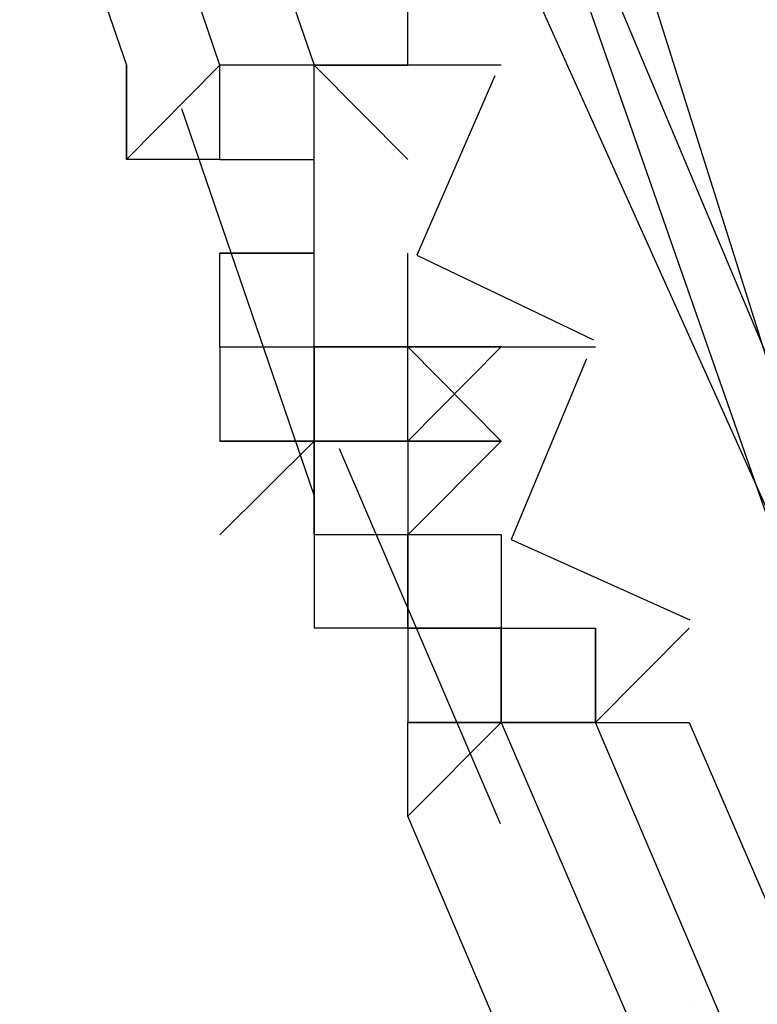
# Model space of a CAD drawing. Header units: feet. Extents: x -79 to 198, y -22 to 181.
# Tile 307 of 656: x 17.745 to 17.85, y 39.324 to 39.464. Entities that reach past the tile are written whole.
import ezdxf

# ---------------------------------------------------------------- set-up
doc = ezdxf.new("R2010")
doc.units = ezdxf.units.FT
doc.layers.add('A-LINEA', color=7, linetype='CONTINUOUS')

msp = doc.modelspace()

# ---------------------------------------------------------------- linework, layer by layer
at = {"layer": 'A-LINEA'}
for p, q in [((17.7733, 39.4578), (17.7733, 39.4578)), ((17.7867, 39.4578), (17.7733, 39.4578)), ((17.7733, 39.4578), (17.7733, 39.4578)), ((17.7733, 39.4444), (17.7733, 39.4578)), ((17.7733, 39.4444), (17.7733, 39.4578)), ((17.7733, 39.4444), (17.7733, 39.4578)), ((17.7733, 39.4578), (17.7733, 39.4578)), ((17.7733, 39.4578), (17.7733, 39.4578)), ((17.7867, 39.4578), (17.7733, 39.4578)), ((17.7733, 39.4578), (17.7733, 39.4578)), ((17.7733, 39.4444), (17.7733, 39.4578)), ((17.7733, 39.4444), (17.7733, 39.4578)), ((17.7733, 39.4444), (17.7733, 39.4578)), ((17.7733, 39.4578), (17.7733, 39.4578)), ((17.7867, 39.4578), (17.7867, 39.4578)), ((17.8, 39.4444), (17.7867, 39.4578)), ((17.7867, 39.4578), (17.7867, 39.4578)), ((17.7867, 39.4578), (17.7867, 39.4578)), ((17.8, 39.4578), (17.7867, 39.4578)), ((17.7867, 39.4578), (17.7867, 39.4578)), ((17.7867, 39.4444), (17.7867, 39.4578)), ((17.7867, 39.4578), (17.7867, 39.4578)), ((17.7867, 39.4578), (17.7867, 39.4578)), ((17.7867, 39.4578), (17.7867, 39.4578)), ((17.7867, 39.4578), (17.7867, 39.4578)), ((17.7867, 39.4578), (17.7867, 39.4578)), ((17.7867, 39.4578), (17.7867, 39.4578)), ((17.8, 39.4444), (17.7867, 39.4578)), ((17.7867, 39.4578), (17.7867, 39.4578)), ((17.7867, 39.4578), (17.7867, 39.4578)), ((17.8, 39.4578), (17.7867, 39.4578)), ((17.7867, 39.4578), (17.7867, 39.4578)), ((17.7867, 39.4444), (17.7867, 39.4578)), ((17.7867, 39.4578), (17.7867, 39.4578)), ((17.7867, 39.4578), (17.7867, 39.4578)), ((17.7867, 39.4578), (17.7867, 39.4578)), ((17.7867, 39.4578), (17.7867, 39.4578)), ((17.7867, 39.4578), (17.7867, 39.4578)), ((17.8, 39.4578), (17.8, 39.4578)), ((17.8, 39.4578), (17.8, 39.4578)), ((17.8, 39.4578), (17.8, 39.4578)), ((17.8, 39.4578), (17.8, 39.4578)), ((17.8, 39.4578), (17.8, 39.4578)), ((17.8, 39.4578), (17.8, 39.4578)), ((17.8, 39.4578), (17.8, 39.4578)), ((17.8, 39.4578), (17.8, 39.4578)), ((17.8, 39.4578), (17.8, 39.4578)), ((17.8, 39.4578), (17.8, 39.4578)), ((17.8, 39.4578), (17.8, 39.4578)), ((17.8, 39.4578), (17.8, 39.4578)), ((17.8, 39.4578), (17.8, 39.4578)), ((17.8, 39.4578), (17.8, 39.4578)), ((17.8, 39.4578), (17.8, 39.4578)), ((17.8, 39.4578), (17.8, 39.4578)), ((17.8, 39.4578), (17.8, 39.4578)), ((17.8, 39.4578), (17.8, 39.4578)), ((17.8, 39.4578), (17.8, 39.4578)), ((17.8, 39.4578), (17.8, 39.4578)), ((17.8, 39.4578), (17.8, 39.4578)), ((17.8, 39.4578), (17.8, 39.4578)), ((17.7867, 39.3967), (17.7679, 39.4516)), ((17.7867, 39.3967), (17.7679, 39.4516)), ((17.7733, 39.4444), (17.76, 39.4444)), ((17.76, 39.4444), (17.76, 39.4444)), ((17.76, 39.4444), (17.76, 39.4444)), ((17.76, 39.4444), (17.76, 39.4444)), ((17.7733, 39.4444), (17.76, 39.4444)), ((17.7733, 39.4444), (17.76, 39.4444)), ((17.76, 39.4444), (17.76, 39.4444)), ((17.76, 39.4444), (17.76, 39.4444)), ((17.76, 39.4444), (17.76, 39.4444)), ((17.76, 39.4444), (17.76, 39.4444)), ((17.7733, 39.4444), (17.76, 39.4444)), ((17.76, 39.4444), (17.76, 39.4444)), ((17.76, 39.4444), (17.76, 39.4444)), ((17.76, 39.4444), (17.76, 39.4444)), ((17.7733, 39.4444), (17.76, 39.4444)), ((17.7733, 39.4444), (17.76, 39.4444)), ((17.76, 39.4444), (17.76, 39.4444)), ((17.76, 39.4444), (17.76, 39.4444)), ((17.76, 39.4444), (17.76, 39.4444)), ((17.76, 39.4444), (17.76, 39.4444)), ((17.7733, 39.4444), (17.7733, 39.4444)), ((17.7733, 39.4444), (17.7733, 39.4444)), ((17.7733, 39.4444), (17.7733, 39.4444)), ((17.7733, 39.4444), (17.7733, 39.4444)), ((17.7733, 39.4444), (17.7733, 39.4444)), ((17.7733, 39.4444), (17.7733, 39.4444)), ((17.7733, 39.4444), (17.7733, 39.4444)), ((17.7733, 39.4444), (17.7733, 39.4444)), ((17.7733, 39.4444), (17.7733, 39.4444)), ((17.7733, 39.4444), (17.7733, 39.4444)), ((17.7733, 39.4444), (17.7733, 39.4444)), ((17.7733, 39.4444), (17.7733, 39.4444)), ((17.7733, 39.4444), (17.7733, 39.4444)), ((17.7733, 39.4444), (17.7733, 39.4444)), ((17.7733, 39.4444), (17.7867, 39.4444)), ((17.7733, 39.4444), (17.7867, 39.4444)), ((17.7733, 39.4444), (17.7733, 39.4444)), ((17.7733, 39.4444), (17.7733, 39.4444)), ((17.7733, 39.4444), (17.7733, 39.4444)), ((17.7733, 39.4444), (17.7733, 39.4444)), ((17.7733, 39.4444), (17.7733, 39.4444)), ((17.7733, 39.4444), (17.7733, 39.4444)), ((17.7733, 39.4444), (17.7733, 39.4444)), ((17.7733, 39.4444), (17.7733, 39.4444)), ((17.7733, 39.4444), (17.7733, 39.4444)), ((17.7733, 39.4444), (17.7733, 39.4444)), ((17.7733, 39.4444), (17.7733, 39.4444)), ((17.7733, 39.4444), (17.7733, 39.4444)), ((17.7733, 39.4444), (17.7733, 39.4444)), ((17.7733, 39.4444), (17.7733, 39.4444)), ((17.7733, 39.4444), (17.7733, 39.4444)), ((17.7733, 39.4444), (17.7733, 39.4444)), ((17.7733, 39.4444), (17.7733, 39.4444)), ((17.7733, 39.4444), (17.7733, 39.4444)), ((17.7733, 39.4444), (17.7733, 39.4444)), ((17.7733, 39.4444), (17.7733, 39.4444)), ((17.7733, 39.4444), (17.7733, 39.4444)), ((17.7733, 39.4444), (17.7733, 39.4444)), ((17.7733, 39.4444), (17.7867, 39.4444)), ((17.7733, 39.4444), (17.7867, 39.4444)), ((17.7733, 39.4444), (17.7733, 39.4444)), ((17.7733, 39.4444), (17.7733, 39.4444)), ((17.7733, 39.4444), (17.7733, 39.4444)), ((17.7733, 39.4444), (17.7733, 39.4444)), ((17.7733, 39.4444), (17.7733, 39.4444)), ((17.7733, 39.4444), (17.7733, 39.4444)), ((17.7733, 39.4444), (17.7733, 39.4444)), ((17.7733, 39.4444), (17.7733, 39.4444)), ((17.7867, 39.4444), (17.7867, 39.4444)), ((17.7867, 39.4444), (17.7867, 39.4444)), ((17.7867, 39.4444), (17.7867, 39.4444)), ((17.7867, 39.4311), (17.7867, 39.4444)), ((17.7867, 39.4444), (17.7867, 39.4444)), ((17.7867, 39.4444), (17.7867, 39.4444)), ((17.7867, 39.4444), (17.7867, 39.4444)), ((17.7867, 39.4444), (17.7867, 39.4444)), ((17.7867, 39.4444), (17.7867, 39.4444)), ((17.7867, 39.4444), (17.7867, 39.4444)), ((17.7867, 39.4311), (17.7867, 39.4444)), ((17.7867, 39.4444), (17.7867, 39.4444)), ((17.7867, 39.4444), (17.7867, 39.4444)), ((17.7867, 39.4444), (17.7867, 39.4444)), ((17.7867, 39.4444), (17.7867, 39.4444)), ((17.7867, 39.4444), (17.7867, 39.4444)), ((17.7867, 39.4444), (17.7867, 39.4444)), ((17.7867, 39.4444), (17.7867, 39.4444)), ((17.7867, 39.4444), (17.7867, 39.4444)), ((17.7867, 39.4444), (17.7867, 39.4444)), ((17.7867, 39.4444), (17.7867, 39.4444)), ((17.7867, 39.4444), (17.7867, 39.4444)), ((17.7867, 39.4444), (17.7867, 39.4444)), ((17.7867, 39.4444), (17.7867, 39.4444)), ((17.7867, 39.4444), (17.7867, 39.4444)), ((17.7867, 39.4444), (17.7867, 39.4444)), ((17.7867, 39.4444), (17.7867, 39.4444)), ((17.7867, 39.4444), (17.7867, 39.4444)), ((17.7867, 39.4444), (17.7867, 39.4444)), ((17.7867, 39.4444), (17.7867, 39.4444)), ((17.7867, 39.4444), (17.7867, 39.4444)), ((17.7867, 39.4444), (17.7867, 39.4444)), ((17.7867, 39.4444), (17.7867, 39.4444)), ((17.7867, 39.4311), (17.7867, 39.4444)), ((17.7867, 39.4444), (17.7867, 39.4444)), ((17.7867, 39.4444), (17.7867, 39.4444)), ((17.7867, 39.4444), (17.7867, 39.4444)), ((17.7867, 39.4444), (17.7867, 39.4444)), ((17.7867, 39.4444), (17.7867, 39.4444)), ((17.7867, 39.4444), (17.7867, 39.4444)), ((17.7867, 39.4311), (17.7867, 39.4444)), ((17.7867, 39.4444), (17.7867, 39.4444)), ((17.7867, 39.4444), (17.7867, 39.4444)), ((17.7867, 39.4444), (17.7867, 39.4444)), ((17.7867, 39.4444), (17.7867, 39.4444)), ((17.7867, 39.4444), (17.7867, 39.4444)), ((17.7867, 39.4444), (17.7867, 39.4444)), ((17.7867, 39.4444), (17.7867, 39.4444)), ((17.7867, 39.4444), (17.7867, 39.4444)), ((17.7867, 39.4444), (17.7867, 39.4444)), ((17.7867, 39.4444), (17.7867, 39.4444)), ((17.7867, 39.4444), (17.7867, 39.4444)), ((17.7867, 39.4444), (17.7867, 39.4444)), ((17.7867, 39.4444), (17.7867, 39.4444)), ((17.7867, 39.4444), (17.7867, 39.4444)), ((17.7867, 39.4444), (17.7867, 39.4444)), ((17.7867, 39.4444), (17.7867, 39.4444)), ((17.7867, 39.4444), (17.7867, 39.4444)), ((17.7867, 39.4444), (17.7867, 39.4444)), ((17.7867, 39.4444), (17.7867, 39.4444)), ((17.7733, 39.4311), (17.7733, 39.4311)), ((17.7733, 39.4311), (17.7733, 39.4311)), ((17.7867, 39.4311), (17.7733, 39.4311)), ((17.7733, 39.4311), (17.7733, 39.4311)), ((17.7733, 39.4311), (17.7733, 39.4311)), ((17.7733, 39.4311), (17.7733, 39.4311)), ((17.7733, 39.4311), (17.7733, 39.4311)), ((17.7733, 39.4311), (17.7733, 39.4311)), ((17.7733, 39.4311), (17.7733, 39.4311)), ((17.7733, 39.4311), (17.7733, 39.4311)), ((17.7867, 39.4311), (17.7733, 39.4311)), ((17.7733, 39.4311), (17.7733, 39.4311)), ((17.7733, 39.4311), (17.7733, 39.4311)), ((17.7867, 39.4311), (17.7733, 39.4311)), ((17.7733, 39.4311), (17.7733, 39.4311)), ((17.7733, 39.4311), (17.7733, 39.4311)), ((17.7733, 39.4178), (17.7733, 39.4311)), ((17.7733, 39.4311), (17.7867, 39.4311)), ((17.7733, 39.4311), (17.7733, 39.4311)), ((17.7733, 39.4311), (17.7733, 39.4311)), ((17.7733, 39.4311), (17.7733, 39.4311)), ((17.7733, 39.4311), (17.7733, 39.4311)), ((17.7733, 39.4311), (17.7733, 39.4311)), ((17.7733, 39.4311), (17.7733, 39.4311)), ((17.7733, 39.4311), (17.7733, 39.4311)), ((17.7867, 39.4311), (17.7733, 39.4311)), ((17.7733, 39.4311), (17.7733, 39.4311)), ((17.7733, 39.4311), (17.7733, 39.4311)), ((17.7733, 39.4311), (17.7733, 39.4311)), ((17.7733, 39.4311), (17.7733, 39.4311)), ((17.7733, 39.4311), (17.7733, 39.4311)), ((17.7733, 39.4311), (17.7733, 39.4311)), ((17.7733, 39.4311), (17.7733, 39.4311)), ((17.7867, 39.4311), (17.7733, 39.4311)), ((17.7733, 39.4311), (17.7733, 39.4311)), ((17.7733, 39.4311), (17.7733, 39.4311)), ((17.7867, 39.4311), (17.7733, 39.4311)), ((17.7733, 39.4311), (17.7733, 39.4311)), ((17.7733, 39.4311), (17.7733, 39.4311)), ((17.7733, 39.4178), (17.7733, 39.4311)), ((17.7733, 39.4311), (17.7867, 39.4311)), ((17.7733, 39.4311), (17.7733, 39.4311)), ((17.7733, 39.4311), (17.7733, 39.4311)), ((17.7733, 39.4311), (17.7733, 39.4311)), ((17.7733, 39.4311), (17.7733, 39.4311)), ((17.7733, 39.4311), (17.7733, 39.4311)), ((17.7867, 39.4311), (17.7867, 39.4311)), ((17.7867, 39.4311), (17.7867, 39.4311)), ((17.7867, 39.4311), (17.7867, 39.4311)), ((17.7867, 39.4311), (17.7867, 39.4311)), ((17.7867, 39.4311), (17.7867, 39.4311)), ((17.7867, 39.4311), (17.7867, 39.4311)), ((17.7867, 39.4178), (17.7867, 39.4311)), ((17.7867, 39.4311), (17.7867, 39.4311)), ((17.7867, 39.4311), (17.7867, 39.4311)), ((17.7867, 39.4311), (17.7867, 39.4311)), ((17.7867, 39.4311), (17.7867, 39.4311)), ((17.7867, 39.4311), (17.7867, 39.4311)), ((17.7867, 39.4311), (17.7867, 39.4311)), ((17.7867, 39.4311), (17.7867, 39.4311)), ((17.7867, 39.4311), (17.7867, 39.4311)), ((17.7867, 39.4311), (17.7867, 39.4311)), ((17.7867, 39.4311), (17.7867, 39.4311)), ((17.7867, 39.4311), (17.7867, 39.4311)), ((17.7867, 39.4311), (17.7867, 39.4311)), ((17.7867, 39.4311), (17.7867, 39.4311)), ((17.7867, 39.4311), (17.7867, 39.4311)), ((17.7867, 39.4311), (17.7867, 39.4311)), ((17.7867, 39.4311), (17.7867, 39.4311)), ((17.7867, 39.4311), (17.7867, 39.4311)), ((17.7867, 39.4311), (17.7867, 39.4311)), ((17.7867, 39.4311), (17.7867, 39.4311)), ((17.7867, 39.4311), (17.7867, 39.4311)), ((17.7867, 39.4311), (17.7867, 39.4311)), ((17.7867, 39.4311), (17.7867, 39.4311)), ((17.7867, 39.4311), (17.7867, 39.4311)), ((17.7867, 39.4311), (17.7867, 39.4311)), ((17.7867, 39.4311), (17.7867, 39.4311)), ((17.7867, 39.4178), (17.7867, 39.4311)), ((17.7867, 39.4311), (17.7867, 39.4311)), ((17.7867, 39.4311), (17.7867, 39.4311)), ((17.7867, 39.4311), (17.7867, 39.4311)), ((17.7867, 39.4311), (17.7867, 39.4311)), ((17.7867, 39.4311), (17.7867, 39.4311)), ((17.7867, 39.4311), (17.7867, 39.4311)), ((17.7867, 39.4311), (17.7867, 39.4311)), ((17.7867, 39.4311), (17.7867, 39.4311)), ((17.7867, 39.4311), (17.7867, 39.4311)), ((17.7867, 39.4311), (17.7867, 39.4311)), ((17.7867, 39.4311), (17.7867, 39.4311)), ((17.7867, 39.4311), (17.7867, 39.4311)), ((17.7867, 39.4311), (17.7867, 39.4311)), ((17.7867, 39.4311), (17.7867, 39.4311)), ((17.7867, 39.4311), (17.7867, 39.4311)), ((17.7867, 39.4311), (17.7867, 39.4311)), ((17.7867, 39.4311), (17.7867, 39.4311)), ((17.7867, 39.4311), (17.7867, 39.4311)), ((17.7867, 39.4311), (17.7867, 39.4311)), ((17.8, 39.4311), (17.8, 39.4311)), ((17.8, 39.4178), (17.8, 39.4311)), ((17.8, 39.4311), (17.8, 39.4311)), ((17.8, 39.4311), (17.8, 39.4311)), ((17.8, 39.4311), (17.8, 39.4311)), ((17.8, 39.4311), (17.8, 39.4311)), ((17.8, 39.4311), (17.8, 39.4311)), ((17.8, 39.4178), (17.8, 39.4311)), ((17.8, 39.4311), (17.8, 39.4311)), ((17.8, 39.4311), (17.8, 39.4311)), ((17.8, 39.4311), (17.8, 39.4311)), ((17.8, 39.4311), (17.8, 39.4311)), ((17.7733, 39.4178), (17.7733, 39.4178)), ((17.7733, 39.4178), (17.7733, 39.4178)), ((17.7733, 39.4178), (17.7733, 39.4178)), ((17.7733, 39.4178), (17.7733, 39.4178)), ((17.7733, 39.4178), (17.7867, 39.4178)), ((17.7733, 39.4178), (17.7733, 39.4178)), ((17.7733, 39.4178), (17.7733, 39.4178)), ((17.7733, 39.4178), (17.7867, 39.4178)), ((17.7733, 39.4178), (17.7733, 39.4178)), ((17.7733, 39.4178), (17.7867, 39.4178)), ((17.7733, 39.4178), (17.7733, 39.4178)), ((17.7733, 39.4178), (17.7733, 39.4178)), ((17.7733, 39.4178), (17.7733, 39.4178)), ((17.7733, 39.4178), (17.7733, 39.4044)), ((17.7733, 39.4178), (17.7733, 39.4178)), ((17.7733, 39.4178), (17.7733, 39.4178)), ((17.7733, 39.4178), (17.7733, 39.4178)), ((17.7733, 39.4178), (17.7733, 39.4178)), ((17.7733, 39.4178), (17.7867, 39.4178)), ((17.7733, 39.4178), (17.7733, 39.4178)), ((17.7733, 39.4178), (17.7733, 39.4178)), ((17.7733, 39.4178), (17.7867, 39.4178)), ((17.7733, 39.4178), (17.7733, 39.4178)), ((17.7733, 39.4178), (17.7867, 39.4178)), ((17.7733, 39.4178), (17.7733, 39.4178)), ((17.7733, 39.4178), (17.7733, 39.4178)), ((17.7733, 39.4178), (17.7733, 39.4178)), ((17.7733, 39.4178), (17.7733, 39.4044)), ((17.7867, 39.4178), (17.7867, 39.4178)), ((17.7867, 39.4178), (17.7867, 39.4178)), ((17.7867, 39.4178), (17.7867, 39.4178)), ((17.7867, 39.4178), (17.7867, 39.4178)), ((17.7867, 39.4178), (17.7867, 39.4178)), ((17.7867, 39.4178), (17.7867, 39.4178)), ((17.7867, 39.4178), (17.7867, 39.4178)), ((17.7867, 39.4178), (17.7867, 39.4178)), ((17.7867, 39.4044), (17.7867, 39.4178)), ((17.7867, 39.4178), (17.7867, 39.4178)), ((17.8, 39.4178), (17.7867, 39.4178)), ((17.7867, 39.4178), (17.7867, 39.4178)), ((17.7867, 39.4178), (17.7867, 39.4178)), ((17.7867, 39.4178), (17.7867, 39.4178)), ((17.7867, 39.4178), (17.7867, 39.4178)), ((17.7867, 39.4178), (17.7867, 39.4178)), ((17.7867, 39.4044), (17.7867, 39.4178)), ((17.7867, 39.4178), (17.7867, 39.4178)), ((17.7867, 39.4178), (17.7867, 39.4178)), ((17.7867, 39.4178), (17.7867, 39.4178)), ((17.7867, 39.4178), (17.7867, 39.4178)), ((17.7867, 39.4178), (17.7867, 39.4044)), ((17.7867, 39.4178), (17.7867, 39.4044)), ((17.7867, 39.4178), (17.7867, 39.4044)), ((17.7867, 39.4178), (17.7867, 39.4044)), ((17.7867, 39.4178), (17.7867, 39.4178)), ((17.7867, 39.4178), (17.7867, 39.4178)), ((17.7867, 39.4178), (17.7867, 39.4178)), ((17.7867, 39.4178), (17.7867, 39.4178)), ((17.7867, 39.4178), (17.7867, 39.4178)), ((17.7867, 39.4178), (17.7867, 39.4178)), ((17.7867, 39.4178), (17.7867, 39.4178)), ((17.7867, 39.4178), (17.7867, 39.4178)), ((17.7867, 39.4044), (17.7867, 39.4178)), ((17.7867, 39.4178), (17.7867, 39.4178)), ((17.8, 39.4178), (17.7867, 39.4178)), ((17.7867, 39.4178), (17.7867, 39.4178)), ((17.7867, 39.4178), (17.7867, 39.4178)), ((17.7867, 39.4178), (17.7867, 39.4178)), ((17.7867, 39.4178), (17.7867, 39.4178)), ((17.7867, 39.4178), (17.7867, 39.4178)), ((17.7867, 39.4044), (17.7867, 39.4178)), ((17.7867, 39.4178), (17.7867, 39.4178)), ((17.7867, 39.4178), (17.7867, 39.4178)), ((17.7867, 39.4178), (17.7867, 39.4178)), ((17.7867, 39.4178), (17.7867, 39.4178)), ((17.7867, 39.4178), (17.7867, 39.4044)), ((17.7867, 39.4178), (17.7867, 39.4044)), ((17.7867, 39.4178), (17.7867, 39.4044)), ((17.7867, 39.4178), (17.7867, 39.4044)), ((17.8, 39.4178), (17.8133, 39.4044)), ((17.8, 39.4178), (17.8, 39.4178)), ((17.8, 39.4178), (17.8, 39.4178)), ((17.8, 39.4178), (17.8, 39.4178)), ((17.8, 39.4178), (17.8, 39.4178)), ((17.8, 39.4178), (17.8, 39.4178)), ((17.8, 39.4044), (17.8, 39.4178)), ((17.8, 39.4178), (17.8, 39.4178)), ((17.8, 39.4178), (17.8, 39.4178)), ((17.8, 39.4178), (17.8, 39.4178)), ((17.8, 39.4178), (17.8, 39.4178)), ((17.8, 39.4178), (17.8, 39.4178)), ((17.8, 39.4178), (17.8, 39.4178)), ((17.8, 39.4178), (17.8, 39.4178)), ((17.8, 39.4178), (17.8, 39.4178)), ((17.8, 39.4178), (17.8, 39.4178)), ((17.8, 39.4178), (17.8, 39.4178)), ((17.8, 39.4178), (17.8, 39.4178)), ((17.8, 39.4178), (17.8, 39.4178)), ((17.8133, 39.4178), (17.8, 39.4178)), ((17.8, 39.4178), (17.8, 39.4178)), ((17.8, 39.4178), (17.8, 39.4178)), ((17.8, 39.4178), (17.8, 39.4178)), ((17.8133, 39.4178), (17.8, 39.4178)), ((17.8, 39.4178), (17.8, 39.4178)), ((17.8, 39.4178), (17.8, 39.4178)), ((17.8, 39.4178), (17.8, 39.4178)), ((17.8, 39.4178), (17.8, 39.4178)), ((17.8, 39.4178), (17.8, 39.4178)), ((17.8, 39.4178), (17.8, 39.4178)), ((17.8, 39.4178), (17.8, 39.4178)), ((17.8, 39.4178), (17.8, 39.4178)), ((17.8, 39.4178), (17.8133, 39.4044)), ((17.8, 39.4178), (17.8, 39.4178)), ((17.8, 39.4178), (17.8, 39.4178)), ((17.8, 39.4178), (17.8, 39.4178)), ((17.8, 39.4178), (17.8, 39.4178)), ((17.8, 39.4178), (17.8, 39.4178)), ((17.8, 39.4044), (17.8, 39.4178)), ((17.8, 39.4178), (17.8, 39.4178)), ((17.8, 39.4178), (17.8, 39.4178)), ((17.8, 39.4178), (17.8, 39.4178)), ((17.8, 39.4178), (17.8, 39.4178)), ((17.8, 39.4178), (17.8, 39.4178)), ((17.8, 39.4178), (17.8, 39.4178)), ((17.8, 39.4178), (17.8, 39.4178)), ((17.8, 39.4178), (17.8, 39.4178)), ((17.8, 39.4178), (17.8, 39.4178)), ((17.8, 39.4178), (17.8, 39.4178)), ((17.8, 39.4178), (17.8, 39.4178)), ((17.8, 39.4178), (17.8, 39.4178)), ((17.8133, 39.4178), (17.8, 39.4178)), ((17.8, 39.4178), (17.8, 39.4178)), ((17.8, 39.4178), (17.8, 39.4178)), ((17.8, 39.4178), (17.8, 39.4178)), ((17.8133, 39.4178), (17.8, 39.4178)), ((17.8, 39.4178), (17.8, 39.4178)), ((17.8, 39.4178), (17.8, 39.4178)), ((17.8, 39.4178), (17.8, 39.4178)), ((17.8, 39.4178), (17.8, 39.4178)), ((17.8, 39.4178), (17.8, 39.4178)), ((17.8, 39.4178), (17.8, 39.4178)), ((17.8, 39.4178), (17.8, 39.4178)), ((17.8, 39.4178), (17.8, 39.4178)), ((17.8133, 39.4178), (17.8133, 39.4178)), ((17.8133, 39.4178), (17.8133, 39.4178)), ((17.8133, 39.4178), (17.8133, 39.4178)), ((17.8133, 39.4178), (17.8133, 39.4178)), ((17.8133, 39.4178), (17.8133, 39.4178)), ((17.8133, 39.4178), (17.8133, 39.4178)), ((17.8133, 39.4178), (17.8133, 39.4178)), ((17.8133, 39.4178), (17.8133, 39.4178)), ((17.8133, 39.4178), (17.8133, 39.4178)), ((17.8133, 39.4178), (17.8133, 39.4178)), ((17.8133, 39.4178), (17.8133, 39.4178)), ((17.8133, 39.4178), (17.8133, 39.4178)), ((17.8133, 39.4178), (17.8133, 39.4178)), ((17.8133, 39.4178), (17.8133, 39.4178)), ((17.8133, 39.4178), (17.8133, 39.4178)), ((17.8133, 39.4178), (17.8133, 39.4178)), ((17.8133, 39.4178), (17.8133, 39.4178)), ((17.8133, 39.4178), (17.8133, 39.4178)), ((17.8133, 39.4178), (17.8133, 39.4178)), ((17.8133, 39.4178), (17.8133, 39.4178)), ((17.8133, 39.4178), (17.8133, 39.4178)), ((17.8133, 39.4178), (17.8133, 39.4178)), ((17.8133, 39.4178), (17.8133, 39.4178)), ((17.8133, 39.4178), (17.8133, 39.4178)), ((17.8133, 39.4178), (17.8133, 39.4178)), ((17.8133, 39.4178), (17.8133, 39.4178)), ((17.8133, 39.4178), (17.8133, 39.4178)), ((17.8133, 39.4178), (17.8133, 39.4178)), ((17.8133, 39.4178), (17.8133, 39.4178)), ((17.8133, 39.4178), (17.8133, 39.4178)), ((17.8133, 39.4178), (17.8133, 39.4178)), ((17.8133, 39.4178), (17.8133, 39.4178)), ((17.8133, 39.4178), (17.8133, 39.4178)), ((17.8133, 39.4178), (17.8133, 39.4178)), ((17.8133, 39.4178), (17.8133, 39.4178)), ((17.8133, 39.4178), (17.8133, 39.4178)), ((17.8133, 39.4178), (17.8133, 39.4178)), ((17.8133, 39.4178), (17.8133, 39.4178)), ((17.8133, 39.4178), (17.8133, 39.4178)), ((17.8133, 39.4178), (17.8133, 39.4178)), ((17.8133, 39.4178), (17.8133, 39.4178)), ((17.8133, 39.4178), (17.8133, 39.4178)), ((17.8133, 39.4178), (17.8133, 39.4178)), ((17.8133, 39.4178), (17.8133, 39.4178)), ((17.7733, 39.4044), (17.7733, 39.4044)), ((17.7733, 39.4044), (17.7733, 39.4044)), ((17.7733, 39.4044), (17.7867, 39.4044)), ((17.7733, 39.4044), (17.7733, 39.4044)), ((17.7867, 39.4044), (17.7733, 39.4044)), ((17.7733, 39.4044), (17.7733, 39.4044)), ((17.7733, 39.4044), (17.7733, 39.4044)), ((17.7733, 39.4044), (17.7733, 39.4044)), ((17.7733, 39.3911), (17.7867, 39.4044)), ((17.7733, 39.4044), (17.7733, 39.4044)), ((17.7733, 39.4044), (17.7733, 39.4044)), ((17.7733, 39.4044), (17.7867, 39.4044)), ((17.7733, 39.4044), (17.7733, 39.4044)), ((17.7867, 39.4044), (17.7733, 39.4044)), ((17.7733, 39.4044), (17.7733, 39.4044)), ((17.7733, 39.4044), (17.7733, 39.4044)), ((17.7733, 39.4044), (17.7733, 39.4044)), ((17.7733, 39.3911), (17.7867, 39.4044)), ((17.7867, 39.4044), (17.7867, 39.4044)), ((17.7867, 39.4044), (17.7867, 39.4044)), ((17.7867, 39.4044), (17.7867, 39.4044)), ((17.7867, 39.3911), (17.7867, 39.4044)), ((17.7867, 39.3911), (17.7867, 39.4044)), ((17.8, 39.4044), (17.7867, 39.4044)), ((17.7867, 39.4044), (17.7867, 39.4044)), ((17.7867, 39.4044), (17.7867, 39.4044)), ((17.7867, 39.3911), (17.7867, 39.4044)), ((17.7867, 39.4044), (17.7867, 39.4044)), ((17.7867, 39.4044), (17.7867, 39.4044)), ((17.7867, 39.4044), (17.7867, 39.4044)), ((17.7867, 39.4044), (17.7867, 39.4044)), ((17.7867, 39.4044), (17.7867, 39.3911)), ((17.7867, 39.4044), (17.7867, 39.4044)), ((17.7867, 39.4044), (17.7867, 39.4044)), ((17.8, 39.4044), (17.7867, 39.4044)), ((17.7867, 39.4044), (17.7867, 39.4044)), ((17.7867, 39.4044), (17.7867, 39.4044)), ((17.8, 39.4044), (17.7867, 39.4044)), ((17.7867, 39.4044), (17.7867, 39.4044)), ((17.7867, 39.4044), (17.7867, 39.4044)), ((17.7867, 39.4044), (17.7867, 39.4044)), ((17.7867, 39.4044), (17.7867, 39.4044)), ((17.7867, 39.4044), (17.7867, 39.4044)), ((17.7867, 39.4044), (17.7867, 39.4044)), ((17.7867, 39.4044), (17.7867, 39.4044)), ((17.7867, 39.4044), (17.7867, 39.4044)), ((17.7867, 39.4044), (17.7867, 39.4044)), ((17.7867, 39.4044), (17.7867, 39.4044)), ((17.7867, 39.4044), (17.7867, 39.4044)), ((17.7867, 39.4044), (17.7867, 39.4044)), ((17.7867, 39.4044), (17.7867, 39.4044)), ((17.7867, 39.4044), (17.7867, 39.4044)), ((17.7867, 39.4044), (17.7867, 39.4044)), ((17.7867, 39.3911), (17.7867, 39.4044)), ((17.7867, 39.3911), (17.7867, 39.4044)), ((17.8, 39.4044), (17.7867, 39.4044)), ((17.7867, 39.4044), (17.7867, 39.4044)), ((17.7867, 39.4044), (17.7867, 39.4044)), ((17.7867, 39.3911), (17.7867, 39.4044)), ((17.7867, 39.4044), (17.7867, 39.4044)), ((17.7867, 39.4044), (17.7867, 39.4044)), ((17.7867, 39.4044), (17.7867, 39.4044)), ((17.7867, 39.4044), (17.7867, 39.4044)), ((17.7867, 39.4044), (17.7867, 39.3911)), ((17.7867, 39.4044), (17.7867, 39.4044)), ((17.7867, 39.4044), (17.7867, 39.4044)), ((17.8, 39.4044), (17.7867, 39.4044)), ((17.7867, 39.4044), (17.7867, 39.4044)), ((17.7867, 39.4044), (17.7867, 39.4044)), ((17.8, 39.4044), (17.7867, 39.4044)), ((17.7867, 39.4044), (17.7867, 39.4044)), ((17.7867, 39.4044), (17.7867, 39.4044)), ((17.7867, 39.4044), (17.7867, 39.4044)), ((17.7867, 39.4044), (17.7867, 39.4044)), ((17.7867, 39.4044), (17.7867, 39.4044)), ((17.7867, 39.4044), (17.7867, 39.4044)), ((17.7867, 39.4044), (17.7867, 39.4044)), ((17.7867, 39.4044), (17.7867, 39.4044)), ((17.7867, 39.4044), (17.7867, 39.4044)), ((17.7867, 39.4044), (17.7867, 39.4044)), ((17.7867, 39.4044), (17.7867, 39.4044)), ((17.7867, 39.4044), (17.7867, 39.4044)), ((17.8, 39.4044), (17.8, 39.4044)), ((17.8, 39.4044), (17.8, 39.4044)), ((17.8, 39.4044), (17.8, 39.4044)), ((17.8, 39.4044), (17.8, 39.3911)), ((17.8, 39.4044), (17.8, 39.4044)), ((17.8, 39.4044), (17.8, 39.4044)), ((17.8, 39.4044), (17.8, 39.4044)), ((17.8, 39.4044), (17.8, 39.4044)), ((17.8, 39.4044), (17.8, 39.4044)), ((17.8, 39.4044), (17.8, 39.4044)), ((17.8, 39.4044), (17.8, 39.4044)), ((17.8, 39.4044), (17.8, 39.4044)), ((17.8, 39.4044), (17.8, 39.4044)), ((17.8, 39.4044), (17.8133, 39.4044)), ((17.8, 39.4044), (17.8, 39.4044)), ((17.8, 39.4044), (17.8, 39.4044)), ((17.8, 39.4044), (17.8, 39.4044)), ((17.8, 39.4044), (17.8, 39.4044)), ((17.8, 39.4044), (17.8, 39.4044)), ((17.8, 39.4044), (17.8, 39.4044)), ((17.8, 39.4044), (17.8, 39.4044)), ((17.8, 39.4044), (17.8, 39.4044)), ((17.8, 39.4044), (17.8, 39.4044)), ((17.8, 39.4044), (17.8, 39.4044)), ((17.8, 39.4044), (17.8, 39.4044)), ((17.8, 39.4044), (17.8, 39.4044)), ((17.8, 39.4044), (17.8, 39.4044)), ((17.8, 39.4044), (17.8, 39.4044)), ((17.8, 39.4044), (17.8, 39.4044)), ((17.8, 39.4044), (17.8, 39.4044)), ((17.8, 39.4044), (17.8, 39.4044)), ((17.8, 39.4044), (17.8, 39.4044)), ((17.8, 39.4044), (17.8, 39.4044)), ((17.8, 39.4044), (17.8, 39.4044)), ((17.8, 39.4044), (17.8, 39.4044)), ((17.8, 39.4044), (17.8, 39.4044)), ((17.8, 39.4044), (17.8, 39.4044)), ((17.8, 39.4044), (17.8, 39.4044)), ((17.8, 39.4044), (17.8, 39.4044)), ((17.8, 39.4044), (17.8, 39.3911)), ((17.8, 39.4044), (17.8, 39.4044)), ((17.8, 39.4044), (17.8, 39.4044)), ((17.8, 39.4044), (17.8, 39.4044)), ((17.8, 39.4044), (17.8, 39.4044)), ((17.8, 39.4044), (17.8, 39.4044)), ((17.8, 39.4044), (17.8, 39.4044)), ((17.8, 39.4044), (17.8, 39.4044)), ((17.8, 39.4044), (17.8, 39.4044)), ((17.8, 39.4044), (17.8, 39.4044)), ((17.8, 39.4044), (17.8133, 39.4044)), ((17.8, 39.4044), (17.8, 39.4044)), ((17.8, 39.4044), (17.8, 39.4044)), ((17.8, 39.4044), (17.8, 39.4044)), ((17.8, 39.4044), (17.8, 39.4044)), ((17.8, 39.4044), (17.8, 39.4044)), ((17.8, 39.4044), (17.8, 39.4044)), ((17.8, 39.4044), (17.8, 39.4044)), ((17.8, 39.4044), (17.8, 39.4044)), ((17.8, 39.4044), (17.8, 39.4044)), ((17.8, 39.4044), (17.8, 39.4044)), ((17.8, 39.4044), (17.8, 39.4044)), ((17.8, 39.4044), (17.8, 39.4044)), ((17.8, 39.4044), (17.8, 39.4044)), ((17.8, 39.4044), (17.8, 39.4044)), ((17.8, 39.4044), (17.8, 39.4044)), ((17.8, 39.4044), (17.8, 39.4044)), ((17.8, 39.4044), (17.8, 39.4044)), ((17.8, 39.4044), (17.8, 39.4044)), ((17.8, 39.4044), (17.8, 39.4044)), ((17.8, 39.4044), (17.8, 39.4044)), ((17.8, 39.4044), (17.8, 39.4044)), ((17.8, 39.4044), (17.8, 39.4044)), ((17.8133, 39.4044), (17.8133, 39.4044)), ((17.8133, 39.4044), (17.8133, 39.4044)), ((17.8133, 39.4044), (17.8133, 39.4044)), ((17.8133, 39.4044), (17.8133, 39.4044)), ((17.8133, 39.4044), (17.8133, 39.4044)), ((17.8133, 39.4044), (17.8133, 39.4044)), ((17.8133, 39.4044), (17.8133, 39.4044)), ((17.8133, 39.4044), (17.8133, 39.4044)), ((17.8133, 39.4044), (17.8133, 39.4044)), ((17.8133, 39.4044), (17.8133, 39.4044)), ((17.8133, 39.4044), (17.8133, 39.4044)), ((17.8133, 39.4044), (17.8133, 39.4044)), ((17.8133, 39.4044), (17.8133, 39.4044)), ((17.8133, 39.4044), (17.8133, 39.4044)), ((17.8132, 39.35), (17.7903, 39.4033)), ((17.8132, 39.35), (17.7903, 39.4033)), ((17.8, 39.3911), (17.7867, 39.3911)), ((17.7867, 39.3911), (17.7867, 39.3911)), ((17.7867, 39.3911), (17.7867, 39.3911)), ((17.7867, 39.3911), (17.7867, 39.3778)), ((17.7867, 39.3911), (17.7867, 39.3911)), ((17.7867, 39.3911), (17.7867, 39.3911)), ((17.7867, 39.3911), (17.7867, 39.3911)), ((17.7867, 39.3911), (17.7867, 39.3911)), ((17.7867, 39.3911), (17.7867, 39.3911)), ((17.7867, 39.3911), (17.7867, 39.3911)), ((17.7867, 39.3911), (17.7867, 39.3911)), ((17.7867, 39.3911), (17.7867, 39.3911)), ((17.7867, 39.3911), (17.7867, 39.3911)), ((17.7867, 39.3911), (17.7867, 39.3911)), ((17.7867, 39.3911), (17.7867, 39.3911)), ((17.7867, 39.3911), (17.7867, 39.3911)), ((17.7867, 39.3911), (17.7867, 39.3911)), ((17.7867, 39.3911), (17.7867, 39.3911)), ((17.7867, 39.3911), (17.7867, 39.3911)), ((17.7867, 39.3911), (17.7867, 39.3911)), ((17.7867, 39.3911), (17.7867, 39.3911)), ((17.7867, 39.3911), (17.7867, 39.3911)), ((17.7867, 39.3911), (17.7867, 39.3911)), ((17.7867, 39.3911), (17.7867, 39.3911)), ((17.7867, 39.3911), (17.7867, 39.3911)), ((17.8, 39.3911), (17.7867, 39.3911)), ((17.7867, 39.3911), (17.7867, 39.3911)), ((17.7867, 39.3911), (17.7867, 39.3911)), ((17.7867, 39.3911), (17.7867, 39.3778)), ((17.7867, 39.3911), (17.7867, 39.3911)), ((17.7867, 39.3911), (17.7867, 39.3911)), ((17.7867, 39.3911), (17.7867, 39.3911)), ((17.7867, 39.3911), (17.7867, 39.3911)), ((17.7867, 39.3911), (17.7867, 39.3911)), ((17.7867, 39.3911), (17.7867, 39.3911)), ((17.7867, 39.3911), (17.7867, 39.3911)), ((17.7867, 39.3911), (17.7867, 39.3911)), ((17.7867, 39.3911), (17.7867, 39.3911)), ((17.7867, 39.3911), (17.7867, 39.3911)), ((17.7867, 39.3911), (17.7867, 39.3911)), ((17.7867, 39.3911), (17.7867, 39.3911)), ((17.7867, 39.3911), (17.7867, 39.3911)), ((17.7867, 39.3911), (17.7867, 39.3911)), ((17.7867, 39.3911), (17.7867, 39.3911)), ((17.7867, 39.3911), (17.7867, 39.3911)), ((17.7867, 39.3911), (17.7867, 39.3911)), ((17.7867, 39.3911), (17.7867, 39.3911)), ((17.7867, 39.3911), (17.7867, 39.3911)), ((17.7867, 39.3911), (17.7867, 39.3911)), ((17.7867, 39.3911), (17.7867, 39.3911)), ((17.8, 39.3911), (17.8, 39.3911)), ((17.8, 39.3911), (17.8, 39.3911)), ((17.8, 39.3911), (17.8, 39.3911)), ((17.8, 39.3911), (17.8, 39.3911)), ((17.8, 39.3911), (17.8, 39.3911)), ((17.8, 39.3911), (17.8, 39.3911)), ((17.8, 39.3911), (17.8, 39.3911)), ((17.8, 39.3911), (17.8, 39.3911)), ((17.8, 39.3911), (17.8, 39.3911)), ((17.8, 39.3911), (17.8, 39.3911)), ((17.8, 39.3911), (17.8, 39.3911)), ((17.8, 39.3911), (17.8, 39.3911)), ((17.8, 39.3911), (17.8, 39.3911)), ((17.8, 39.3911), (17.8, 39.3911)), ((17.8, 39.3911), (17.8, 39.3911)), ((17.8, 39.3911), (17.8, 39.3911)), ((17.8, 39.3911), (17.8, 39.3911)), ((17.8, 39.3911), (17.8, 39.3911)), ((17.8, 39.3911), (17.8, 39.3911)), ((17.8, 39.3911), (17.8, 39.3911)), ((17.8, 39.3911), (17.8, 39.3911)), ((17.8, 39.3911), (17.8, 39.3778)), ((17.8, 39.3778), (17.8, 39.3911)), ((17.8, 39.3911), (17.8, 39.3911)), ((17.8, 39.3911), (17.8, 39.3911)), ((17.8, 39.3778), (17.8, 39.3911)), ((17.8, 39.3911), (17.8, 39.3911)), ((17.8, 39.3911), (17.8, 39.3911)), ((17.8133, 39.3911), (17.8, 39.3911)), ((17.8, 39.3911), (17.8, 39.3911)), ((17.8, 39.3911), (17.8, 39.3911)), ((17.8, 39.3911), (17.8, 39.3911)), ((17.8, 39.3911), (17.8, 39.3911)), ((17.8, 39.3911), (17.8, 39.3911)), ((17.8, 39.3911), (17.8, 39.3911)), ((17.8, 39.3911), (17.8, 39.3911)), ((17.8, 39.3911), (17.8, 39.3911)), ((17.8, 39.3911), (17.8, 39.3911)), ((17.8, 39.3911), (17.8, 39.3911)), ((17.8, 39.3911), (17.8, 39.3911)), ((17.8, 39.3911), (17.8, 39.3911)), ((17.8, 39.3911), (17.8, 39.3911)), ((17.8, 39.3911), (17.8, 39.3911)), ((17.8, 39.3911), (17.8, 39.3911)), ((17.8, 39.3911), (17.8, 39.3911)), ((17.8, 39.3911), (17.8, 39.3911)), ((17.8, 39.3911), (17.8, 39.3911)), ((17.8, 39.3911), (17.8, 39.3911)), ((17.8, 39.3911), (17.8, 39.3911)), ((17.8, 39.3911), (17.8, 39.3911)), ((17.8, 39.3911), (17.8, 39.3778)), ((17.8, 39.3778), (17.8, 39.3911)), ((17.8, 39.3911), (17.8, 39.3911)), ((17.8, 39.3911), (17.8, 39.3911)), ((17.8, 39.3778), (17.8, 39.3911)), ((17.8, 39.3911), (17.8, 39.3911)), ((17.8, 39.3911), (17.8, 39.3911)), ((17.8133, 39.3911), (17.8, 39.3911)), ((17.8133, 39.3911), (17.8133, 39.3911)), ((17.8133, 39.3911), (17.8133, 39.3911)), ((17.8133, 39.3911), (17.8133, 39.3911)), ((17.8133, 39.3911), (17.8133, 39.3911)), ((17.8133, 39.3911), (17.8133, 39.3911)), ((17.8133, 39.3911), (17.8133, 39.3911)), ((17.8133, 39.3911), (17.8133, 39.3911)), ((17.8133, 39.3911), (17.8133, 39.3911)), ((17.8133, 39.3911), (17.8133, 39.3778)), ((17.8133, 39.3911), (17.8133, 39.3911)), ((17.8133, 39.3911), (17.8133, 39.3911)), ((17.8133, 39.3911), (17.8133, 39.3911)), ((17.8133, 39.3911), (17.8133, 39.3911)), ((17.8133, 39.3911), (17.8133, 39.3911)), ((17.8133, 39.3911), (17.8133, 39.3911)), ((17.8133, 39.3911), (17.8133, 39.3911)), ((17.8133, 39.3911), (17.8133, 39.3911)), ((17.8133, 39.3911), (17.8133, 39.3911)), ((17.8133, 39.3911), (17.8133, 39.3778)), ((17.8133, 39.3911), (17.8133, 39.3911)), ((17.7867, 39.3778), (17.7867, 39.3778)), ((17.7867, 39.3778), (17.7867, 39.3778)), ((17.8, 39.3778), (17.7867, 39.3778)), ((17.7867, 39.3778), (17.7867, 39.3778)), ((17.7867, 39.3778), (17.7867, 39.3778)), ((17.8, 39.3778), (17.7867, 39.3778)), ((17.8, 39.3778), (17.8, 39.3778)), ((17.8, 39.3778), (17.8, 39.3778)), ((17.8, 39.3778), (17.8, 39.3778)), ((17.8, 39.3778), (17.8, 39.3778)), ((17.8, 39.3778), (17.8, 39.3778)), ((17.8, 39.3778), (17.8, 39.3778)), ((17.8, 39.3778), (17.8, 39.3778)), ((17.8, 39.3778), (17.8, 39.3778)), ((17.8, 39.3778), (17.8, 39.3778)), ((17.8, 39.3778), (17.8, 39.3644)), ((17.8, 39.3778), (17.8, 39.3778)), ((17.8, 39.3778), (17.8, 39.3778)), ((17.8, 39.3778), (17.8, 39.3778)), ((17.8, 39.3778), (17.8, 39.3778)), ((17.8, 39.3778), (17.8, 39.3778)), ((17.8, 39.3778), (17.8, 39.3778)), ((17.8, 39.3778), (17.8, 39.3778)), ((17.8, 39.3778), (17.8, 39.3778)), ((17.8, 39.3778), (17.8, 39.3778)), ((17.8, 39.3778), (17.8, 39.3778)), ((17.8, 39.3778), (17.8, 39.3778)), ((17.8, 39.3778), (17.8, 39.3778)), ((17.8, 39.3778), (17.8, 39.3778)), ((17.8, 39.3778), (17.8, 39.3778)), ((17.8, 39.3778), (17.8, 39.3778)), ((17.8, 39.3778), (17.8, 39.3778)), ((17.8, 39.3778), (17.8, 39.3778)), ((17.8, 39.3778), (17.8, 39.3778)), ((17.8, 39.3778), (17.8, 39.3778)), ((17.8, 39.3778), (17.8, 39.3778)), ((17.8, 39.3778), (17.8, 39.3778)), ((17.8, 39.3778), (17.8, 39.3778)), ((17.8, 39.3778), (17.8, 39.3778)), ((17.8, 39.3778), (17.8, 39.3778)), ((17.8, 39.3778), (17.8, 39.3644)), ((17.8, 39.3778), (17.8, 39.3778)), ((17.8, 39.3778), (17.8, 39.3778)), ((17.8, 39.3778), (17.8, 39.3778)), ((17.8, 39.3778), (17.8, 39.3778)), ((17.8, 39.3778), (17.8, 39.3778)), ((17.8, 39.3778), (17.8, 39.3778)), ((17.8, 39.3778), (17.8, 39.3778)), ((17.8, 39.3778), (17.8, 39.3778)), ((17.8, 39.3778), (17.8, 39.3778)), ((17.8, 39.3778), (17.8, 39.3778)), ((17.8, 39.3778), (17.8, 39.3778)), ((17.8, 39.3778), (17.8, 39.3778)), ((17.8, 39.3778), (17.8, 39.3778)), ((17.8, 39.3778), (17.8, 39.3778)), ((17.8, 39.3778), (17.8, 39.3778)), ((17.8133, 39.3778), (17.8133, 39.3778)), ((17.8133, 39.3778), (17.8133, 39.3778)), ((17.8133, 39.3778), (17.8133, 39.3778)), ((17.8133, 39.3778), (17.8133, 39.3778)), ((17.8133, 39.3778), (17.8133, 39.3778)), ((17.8133, 39.3778), (17.8133, 39.3778)), ((17.8133, 39.3778), (17.8133, 39.3778)), ((17.8133, 39.3778), (17.8133, 39.3778)), ((17.8133, 39.3778), (17.8133, 39.3778)), ((17.8133, 39.3778), (17.8133, 39.3778)), ((17.8133, 39.3778), (17.8133, 39.3778)), ((17.8133, 39.3778), (17.8133, 39.3778)), ((17.8133, 39.3778), (17.8133, 39.3778)), ((17.8133, 39.3778), (17.8133, 39.3778)), ((17.8133, 39.3778), (17.8133, 39.3778)), ((17.8133, 39.3778), (17.8133, 39.3778)), ((17.8133, 39.3778), (17.8133, 39.3778)), ((17.8133, 39.3778), (17.8133, 39.3778)), ((17.8133, 39.3778), (17.8133, 39.3644)), ((17.8133, 39.3778), (17.8133, 39.3778)), ((17.8133, 39.3644), (17.8133, 39.3778)), ((17.8133, 39.3778), (17.8133, 39.3778)), ((17.8133, 39.3778), (17.8133, 39.3778)), ((17.8133, 39.3778), (17.8133, 39.3778)), ((17.8133, 39.3778), (17.8133, 39.3778)), ((17.8133, 39.3778), (17.8133, 39.3778)), ((17.8133, 39.3778), (17.8133, 39.3778)), ((17.8133, 39.3778), (17.8133, 39.3778)), ((17.8133, 39.3778), (17.8133, 39.3778)), ((17.8133, 39.3778), (17.8133, 39.3778)), ((17.8133, 39.3778), (17.8133, 39.3778)), ((17.8133, 39.3778), (17.8133, 39.3778)), ((17.8133, 39.3778), (17.8133, 39.3778)), ((17.8133, 39.3778), (17.8133, 39.3778)), ((17.8133, 39.3778), (17.8133, 39.3778)), ((17.8133, 39.3778), (17.8133, 39.3778)), ((17.8133, 39.3778), (17.8133, 39.3778)), ((17.8133, 39.3778), (17.8133, 39.3778)), ((17.8133, 39.3778), (17.8133, 39.3778)), ((17.8133, 39.3778), (17.8133, 39.3778)), ((17.8133, 39.3778), (17.8133, 39.3778)), ((17.8133, 39.3778), (17.8133, 39.3778)), ((17.8133, 39.3778), (17.8133, 39.3778)), ((17.8133, 39.3778), (17.8133, 39.3644)), ((17.8133, 39.3778), (17.8133, 39.3778)), ((17.8133, 39.3644), (17.8133, 39.3778)), ((17.8133, 39.3778), (17.8133, 39.3778)), ((17.8133, 39.3778), (17.8133, 39.3778)), ((17.8133, 39.3778), (17.8133, 39.3778)), ((17.8133, 39.3778), (17.8133, 39.3778)), ((17.8267, 39.3778), (17.8267, 39.3778)), ((17.8267, 39.3778), (17.8267, 39.3644)), ((17.8267, 39.3778), (17.8267, 39.3778)), ((17.8267, 39.3644), (17.8267, 39.3778)), ((17.8267, 39.3778), (17.8267, 39.3778)), ((17.8267, 39.3778), (17.8267, 39.3778)), ((17.8267, 39.3778), (17.8267, 39.3778)), ((17.8267, 39.3778), (17.8267, 39.3778)), ((17.8267, 39.3778), (17.8267, 39.3778)), ((17.8267, 39.3778), (17.8267, 39.3644)), ((17.8267, 39.3778), (17.8267, 39.3778)), ((17.8267, 39.3644), (17.8267, 39.3778)), ((17.8267, 39.3778), (17.8267, 39.3778)), ((17.8267, 39.3778), (17.8267, 39.3778)), ((17.8267, 39.3778), (17.8267, 39.3778)), ((17.8267, 39.3778), (17.8267, 39.3778)), ((17.84, 39.3778), (17.84, 39.3778)), ((17.84, 39.3778), (17.84, 39.3778)), ((17.84, 39.3778), (17.84, 39.3778)), ((17.84, 39.3778), (17.84, 39.3778)), ((17.84, 39.3778), (17.84, 39.3778)), ((17.84, 39.3778), (17.84, 39.3778)), ((17.84, 39.3778), (17.84, 39.3778)), ((17.84, 39.3778), (17.84, 39.3778)), ((17.8, 39.3644), (17.8, 39.3644)), ((17.8, 39.3644), (17.8, 39.3644)), ((17.8, 39.3644), (17.8, 39.3644)), ((17.8, 39.3644), (17.8, 39.3644)), ((17.8, 39.3644), (17.8, 39.3644)), ((17.8, 39.3644), (17.8, 39.3644)), ((17.8, 39.3644), (17.8, 39.3644)), ((17.8, 39.3644), (17.8, 39.3644)), ((17.8, 39.3644), (17.8, 39.3644)), ((17.8, 39.3644), (17.8, 39.3644)), ((17.8, 39.3644), (17.8, 39.3644)), ((17.8, 39.3644), (17.8, 39.3644)), ((17.8, 39.3644), (17.8, 39.3644)), ((17.8133, 39.3644), (17.8, 39.3644)), ((17.8, 39.3644), (17.8, 39.3644)), ((17.8, 39.3644), (17.8, 39.3644)), ((17.8, 39.3644), (17.8, 39.3644)), ((17.8, 39.3644), (17.8, 39.3644)), ((17.8, 39.3511), (17.8, 39.3644)), ((17.8, 39.3644), (17.8133, 39.3644)), ((17.8, 39.3644), (17.8133, 39.3644)), ((17.8, 39.3644), (17.8, 39.3644)), ((17.8, 39.3644), (17.8, 39.3644)), ((17.8, 39.3644), (17.8, 39.3644)), ((17.8, 39.3644), (17.8, 39.3644)), ((17.8, 39.3644), (17.8, 39.3644)), ((17.8, 39.3644), (17.8, 39.3644)), ((17.8, 39.3644), (17.8, 39.3644)), ((17.8, 39.3644), (17.8, 39.3644)), ((17.8, 39.3644), (17.8, 39.3644)), ((17.8, 39.3644), (17.8, 39.3644)), ((17.8, 39.3644), (17.8, 39.3644)), ((17.8, 39.3644), (17.8, 39.3644)), ((17.8, 39.3644), (17.8, 39.3644)), ((17.8133, 39.3644), (17.8, 39.3644)), ((17.8, 39.3644), (17.8, 39.3644)), ((17.8, 39.3644), (17.8, 39.3644)), ((17.8, 39.3644), (17.8, 39.3644)), ((17.8, 39.3644), (17.8, 39.3644)), ((17.8, 39.3511), (17.8, 39.3644)), ((17.8, 39.3644), (17.8133, 39.3644)), ((17.8, 39.3644), (17.8133, 39.3644)), ((17.8267, 39.3644), (17.8133, 39.3644)), ((17.8133, 39.3644), (17.8133, 39.3644)), ((17.8133, 39.3644), (17.8133, 39.3644)), ((17.8133, 39.3644), (17.8133, 39.3644)), ((17.8133, 39.3644), (17.8133, 39.3644)), ((17.8133, 39.3644), (17.8133, 39.3644)), ((17.8133, 39.3644), (17.8133, 39.3644)), ((17.8133, 39.3644), (17.8133, 39.3644)), ((17.8133, 39.3644), (17.8133, 39.3644)), ((17.8133, 39.3644), (17.8133, 39.3644)), ((17.8133, 39.3644), (17.8133, 39.3644)), ((17.8133, 39.3644), (17.8133, 39.3644)), ((17.8133, 39.3644), (17.8133, 39.3644)), ((17.8133, 39.3644), (17.8133, 39.3644)), ((17.8133, 39.3644), (17.8133, 39.3644)), ((17.8133, 39.3644), (17.8133, 39.3644)), ((17.8133, 39.3644), (17.8133, 39.3644)), ((17.8133, 39.3644), (17.8133, 39.3644)), ((17.8267, 39.3644), (17.8133, 39.3644)), ((17.8133, 39.3644), (17.8133, 39.3644)), ((17.8133, 39.3644), (17.8133, 39.3644)), ((17.8133, 39.3644), (17.8133, 39.3644)), ((17.8133, 39.3644), (17.8133, 39.3644)), ((17.8133, 39.3644), (17.8133, 39.3644)), ((17.8133, 39.3644), (17.8133, 39.3644)), ((17.8133, 39.3644), (17.8133, 39.3644)), ((17.8133, 39.3644), (17.8133, 39.3644)), ((17.8133, 39.3644), (17.8133, 39.3644)), ((17.8133, 39.3644), (17.8133, 39.3644)), ((17.8133, 39.3644), (17.8133, 39.3644)), ((17.8133, 39.3644), (17.8133, 39.3644)), ((17.8133, 39.3644), (17.8133, 39.3644)), ((17.8133, 39.3644), (17.8133, 39.3644)), ((17.8133, 39.3644), (17.8133, 39.3644)), ((17.8133, 39.3644), (17.8133, 39.3644)), ((17.8133, 39.3644), (17.8133, 39.3644)), ((17.8267, 39.3644), (17.8267, 39.3644)), ((17.8267, 39.3644), (17.8267, 39.3644)), ((17.8267, 39.3644), (17.8267, 39.3644)), ((17.8267, 39.3644), (17.8267, 39.3644)), ((17.8267, 39.3644), (17.8267, 39.3644)), ((17.8267, 39.3644), (17.8267, 39.3644)), ((17.8267, 39.3644), (17.8267, 39.3644)), ((17.8267, 39.3644), (17.8267, 39.3644)), ((17.8267, 39.3644), (17.8267, 39.3644)), ((17.8267, 39.3644), (17.8267, 39.3644)), ((17.8, 39.3511), (17.8, 39.3511)), ((17.8, 39.3511), (17.8, 39.3511)), ((17.8, 39.3511), (17.8, 39.3511)), ((17.8, 39.3511), (17.8, 39.3511)), ((17.8, 39.3511), (17.8, 39.3511)), ((17.8, 39.3511), (17.8, 39.3511)), ((17.8, 39.3511), (17.8, 39.3511)), ((17.8, 39.3511), (17.8, 39.3511)), ((17.8, 39.3511), (17.8, 39.3511)), ((17.8, 39.3511), (17.8, 39.3511)), ((17.84, 39.3244), (17.84, 39.3244)), ((17.84, 39.3244), (17.84, 39.3244))]:
    msp.add_line(p, q, dxfattribs=at)
for points in [[(16.5067, 43.1911), (17.7867, 39.4578), (17.8, 39.4578), (17.8, 39.4711), (16.5333, 43.1911), (16.52, 43.2044), (16.5067, 43.1911)], [(16.5067, 43.1911), (17.7867, 39.4578), (17.8, 39.4578), (17.8, 39.4711), (16.5333, 43.1911), (16.52, 43.2044), (16.5067, 43.1911)], [(16.48, 43.1778), (17.76, 39.4578), (17.76, 39.4444), (17.7733, 39.4578), (16.5067, 43.1911), (16.4933, 43.1911), (16.48, 43.1778)], [(16.48, 43.1778), (17.76, 39.4578), (17.76, 39.4444), (17.7733, 39.4578), (16.5067, 43.1911), (16.4933, 43.1911), (16.48, 43.1778)], [(18.3333, 39.7778), (18.4267, 39.4978), (17.88, 39.3111), (17.7867, 39.5778), (18.3333, 39.7778)], [(18.3333, 39.7778), (18.4267, 39.4978), (17.88, 39.3111), (17.7867, 39.5778), (18.3333, 39.7778)], [(18.44, 39.4978), (18.32, 39.7644), (17.7867, 39.5378), (17.9067, 39.2711), (18.44, 39.4978)], [(18.44, 39.4978), (18.32, 39.7644), (17.7867, 39.5378), (17.9067, 39.2711), (18.44, 39.4978)], [(18.3333, 39.7644), (18.4133, 39.4978), (17.88, 39.3244), (17.8, 39.5778), (18.3333, 39.7644)], [(18.3333, 39.7644), (18.4133, 39.4978), (17.88, 39.3244), (17.8, 39.5778), (18.3333, 39.7644)], [(18.4267, 39.5111), (18.32, 39.7511), (17.8, 39.5378), (17.9067, 39.2844), (18.4267, 39.5111)], [(18.4267, 39.5111), (18.32, 39.7511), (17.8, 39.5378), (17.9067, 39.2844), (18.4267, 39.5111)], [(17.8133, 39.4578), (17.8, 39.4578), (17.7867, 39.4578), (17.7733, 39.4578), (17.76, 39.4444), (17.76, 39.4578)], [(17.8133, 39.4578), (17.8, 39.4578), (17.7867, 39.4578), (17.7733, 39.4578), (17.76, 39.4444), (17.76, 39.4578)], [(17.8124, 39.4563), (17.8013, 39.4308), (17.8264, 39.4188)], [(17.8124, 39.4563), (17.8013, 39.4308), (17.8264, 39.4188)], [(17.7733, 39.4311), (17.7867, 39.4311), (17.7733, 39.4311)], [(17.7733, 39.4311), (17.7867, 39.4311), (17.7733, 39.4311)], [(17.8133, 39.4044), (17.8, 39.4178), (17.8, 39.4311)], [(17.8133, 39.4044), (17.8, 39.4178), (17.8, 39.4311)], [(17.7867, 39.4178), (17.7867, 39.4044), (17.7733, 39.4044)], [(17.7867, 39.4178), (17.7867, 39.4044), (17.7733, 39.4044)], [(17.7867, 39.4178), (17.7867, 39.4044), (17.7733, 39.4044)], [(17.7867, 39.4178), (17.7867, 39.4044), (17.7733, 39.4044)], [(17.7867, 39.4044), (17.8, 39.4044), (17.8, 39.4178), (17.8133, 39.4178), (17.8267, 39.4178)], [(17.7867, 39.4178), (17.7867, 39.4178), (17.8, 39.4178)], [(17.7867, 39.4044), (17.8, 39.4044), (17.8133, 39.4178), (17.8267, 39.4178)], [(17.7867, 39.4044), (17.8, 39.4044), (17.8, 39.4178), (17.8133, 39.4178), (17.8267, 39.4178)], [(17.7867, 39.4178), (17.7867, 39.4178), (17.8, 39.4178)], [(17.7867, 39.4044), (17.8, 39.4044), (17.8133, 39.4178), (17.8267, 39.4178)], [(17.8254, 39.4161), (17.8147, 39.3904), (17.8401, 39.379)], [(17.8254, 39.4161), (17.8147, 39.3904), (17.8401, 39.379)], [(17.7733, 39.4044), (17.7867, 39.4044), (17.7733, 39.4044), (17.7867, 39.4044)], [(17.7733, 39.4044), (17.7867, 39.4044), (17.7733, 39.4044), (17.7867, 39.4044)], [(17.8133, 39.4044), (17.8133, 39.4044), (17.8, 39.4044), (17.8, 39.4044)], [(17.8, 39.3778), (17.8, 39.3778), (17.8, 39.3911), (17.8133, 39.4044)], [(17.8133, 39.4044), (17.8133, 39.4044), (17.8, 39.4044), (17.8, 39.4044)], [(17.8, 39.3778), (17.8, 39.3778), (17.8, 39.3911), (17.8133, 39.4044)], [(17.8133, 39.3778), (17.8, 39.3778), (17.8, 39.3644)], [(17.8, 39.3778), (17.8133, 39.3778), (17.8267, 39.3778), (17.8267, 39.3644)], [(17.84, 39.3778), (17.8267, 39.3644), (17.8133, 39.3644), (17.8, 39.3511)], [(17.8133, 39.3778), (17.8, 39.3778), (17.8, 39.3644)], [(17.8, 39.3778), (17.8133, 39.3778), (17.8267, 39.3778), (17.8267, 39.3644)], [(17.84, 39.3778), (17.8267, 39.3644), (17.8133, 39.3644), (17.8, 39.3511)], [(17.8133, 39.3778), (17.8133, 39.3644), (17.8267, 39.3644)], [(17.8133, 39.3778), (17.8133, 39.3644), (17.8267, 39.3644)], [(19.3467, 35.7244), (17.8, 39.3511), (17.8133, 39.3644), (19.3733, 35.7378), (19.36, 35.7244), (19.3467, 35.7244)], [(17.8, 39.3644), (17.8133, 39.3644), (17.8, 39.3644), (17.8133, 39.3644)], [(19.3467, 35.7244), (17.8, 39.3511), (17.8133, 39.3644), (19.3733, 35.7378), (19.36, 35.7244), (19.3467, 35.7244)], [(17.8, 39.3644), (17.8133, 39.3644), (17.8, 39.3644), (17.8133, 39.3644)], [(19.3733, 35.7378), (17.8267, 39.3644), (17.84, 39.3644), (19.4, 35.7511), (19.3867, 35.7378), (19.3733, 35.7378)], [(19.3733, 35.7378), (17.8267, 39.3644), (17.84, 39.3644), (19.4, 35.7511), (19.3867, 35.7378), (19.3733, 35.7378)]]:
    msp.add_lwpolyline(points, dxfattribs=at)

doc.saveas('drawing.dxf')
